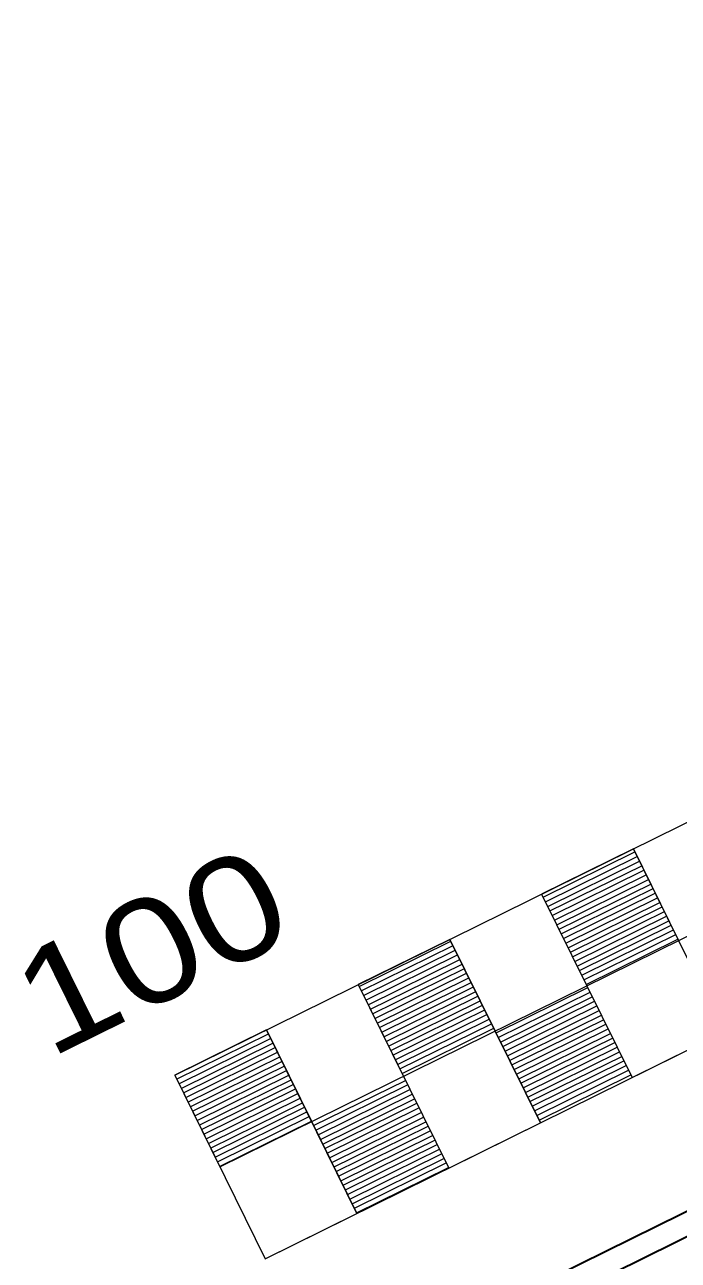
# Model space of a CAD drawing. Extents: x 2356606 to 2371222, y 6973096 to 6982644.
# Drawn here: x 2370184.1 to 2370248, y 6979398.7 to 6979519.5 of the extents above; entities that cross this region are included whole.
import ezdxf
from ezdxf.enums import TextEntityAlignment as Align

# ---------------------------------------------------------------- set-up
doc = ezdxf.new("R2010")
doc.units = 0
doc.header["$LTSCALE"] = 2
doc.layers.add('62', color=7, linetype='Continuous', lineweight=13)
doc.layers.add('63', color=7, linetype='Continuous', lineweight=13)

msp = doc.modelspace()

# ---------------------------------------------------------------- linework, layer by layer
at = {"layer": '62', "lineweight": 35}
msp.add_line((2370772.563, 6979661.979), (2370188.769, 6979373.856), dxfattribs=at)
at = {"layer": '62'}
for p, q in [((2370198.776, 6979416.806), (2370557.503, 6979593.85)), ((2370203.203, 6979407.838), (2370561.929, 6979584.882)), ((2370234.8, 6979434.203), (2370243.769, 6979438.628)), ((2370243.617, 6979438.938), (2370248.043, 6979429.968)), ((2370235.021, 6979433.754), (2370243.99, 6979438.18)), ((2370235.243, 6979433.305), (2370244.211, 6979437.731)), ((2370235.465, 6979432.857), (2370244.433, 6979437.282)), ((2370235.686, 6979432.408), (2370244.654, 6979436.835)), ((2370235.908, 6979431.96), (2370244.876, 6979436.387)), ((2370236.128, 6979431.511), (2370245.097, 6979435.938)), ((2370236.35, 6979431.063), (2370245.319, 6979435.49)), ((2370236.572, 6979430.615), (2370245.54, 6979435.041)), ((2370236.793, 6979430.167), (2370245.76, 6979434.593)), ((2370234.648, 6979434.51), (2370239.075, 6979425.542)), ((2370237.013, 6979429.718), (2370245.982, 6979434.145)), ((2370237.235, 6979429.27), (2370246.203, 6979433.696)), ((2370237.456, 6979428.821), (2370246.425, 6979433.248)), ((2370237.678, 6979428.373), (2370246.646, 6979432.799)), ((2370237.899, 6979427.925), (2370246.867, 6979432.351)), ((2370238.121, 6979427.477), (2370247.089, 6979431.903)), ((2370238.342, 6979427.028), (2370247.31, 6979431.454)), ((2370238.562, 6979426.58), (2370247.53, 6979431.006)), ((2370216.797, 6979425.49), (2370225.765, 6979429.916)), ((2370225.681, 6979430.085), (2370230.108, 6979421.118)), ((2370238.784, 6979426.132), (2370247.752, 6979430.557)), ((2370239.005, 6979425.684), (2370247.973, 6979430.11)), ((2370217.018, 6979425.042), (2370225.986, 6979429.468)), ((2370217.24, 6979424.592), (2370226.208, 6979429.02)), ((2370217.461, 6979424.144), (2370226.429, 6979428.57)), ((2370217.682, 6979423.694), (2370226.649, 6979428.122)), ((2370217.903, 6979423.247), (2370226.871, 6979427.674)), ((2370218.124, 6979422.799), (2370227.093, 6979427.225)), ((2370218.346, 6979422.351), (2370227.314, 6979426.778)), ((2370218.567, 6979421.903), (2370227.535, 6979426.328)), ((2370216.713, 6979425.658), (2370221.138, 6979416.691)), ((2370218.788, 6979421.455), (2370227.757, 6979425.88)), ((2370219.01, 6979421.006), (2370227.978, 6979425.433)), ((2370219.231, 6979420.558), (2370228.2, 6979424.983)), ((2370230.19, 6979420.949), (2370239.158, 6979425.373)), ((2370230.411, 6979420.5), (2370239.379, 6979424.925)), ((2370219.452, 6979420.108), (2370228.421, 6979424.535)), ((2370219.673, 6979419.661), (2370228.641, 6979424.086)), ((2370230.633, 6979420.051), (2370239.6, 6979424.477)), ((2370230.854, 6979419.603), (2370239.822, 6979424.028)), ((2370219.895, 6979419.213), (2370228.863, 6979423.638)), ((2370220.116, 6979418.763), (2370229.084, 6979423.189)), ((2370220.337, 6979418.316), (2370229.306, 6979422.742)), ((2370231.076, 6979419.154), (2370240.043, 6979423.58)), ((2370231.297, 6979418.706), (2370240.264, 6979423.131)), ((2370231.518, 6979418.258), (2370240.485, 6979422.683)), ((2370220.559, 6979417.867), (2370229.527, 6979422.293)), ((2370220.78, 6979417.419), (2370229.748, 6979421.844)), ((2370221.002, 6979416.97), (2370229.97, 6979421.396)), ((2370231.739, 6979417.809), (2370240.707, 6979422.235)), ((2370231.96, 6979417.362), (2370240.929, 6979421.786)), ((2370232.182, 6979416.912), (2370241.149, 6979421.339)), ((2370198.967, 6979416.42), (2370207.937, 6979420.844)), ((2370199.19, 6979415.97), (2370208.158, 6979420.396)), ((2370207.745, 6979421.231), (2370212.171, 6979412.264)), ((2370230.105, 6979421.115), (2370234.532, 6979412.147)), ((2370230.107, 6979421.117), (2370234.533, 6979412.148)), ((2370232.403, 6979416.464), (2370241.37, 6979420.891)), ((2370232.625, 6979416.016), (2370241.591, 6979420.442)), ((2370199.411, 6979415.521), (2370208.38, 6979419.948)), ((2370199.633, 6979415.073), (2370208.6, 6979419.499)), ((2370199.853, 6979414.624), (2370208.821, 6979419.05)), ((2370232.846, 6979415.567), (2370241.813, 6979419.994)), ((2370233.067, 6979415.119), (2370242.035, 6979419.545)), ((2370233.29, 6979414.67), (2370242.257, 6979419.097)), ((2370200.075, 6979414.176), (2370209.043, 6979418.602)), ((2370200.296, 6979413.728), (2370209.264, 6979418.154)), ((2370200.517, 6979413.279), (2370209.486, 6979417.706)), ((2370233.51, 6979414.222), (2370242.477, 6979418.647)), ((2370233.732, 6979413.774), (2370242.698, 6979418.199)), ((2370233.952, 6979413.325), (2370242.92, 6979417.751)), ((2370198.776, 6979416.806), (2370203.203, 6979407.838)), ((2370200.739, 6979412.831), (2370209.706, 6979417.257)), ((2370200.959, 6979412.382), (2370209.928, 6979416.809)), ((2370234.173, 6979412.877), (2370243.141, 6979417.302)), ((2370234.395, 6979412.428), (2370243.362, 6979416.854)), ((2370201.181, 6979411.934), (2370210.149, 6979416.36)), ((2370201.402, 6979411.486), (2370210.37, 6979415.913)), ((2370201.623, 6979411.037), (2370210.592, 6979415.465)), ((2370212.362, 6979411.877), (2370221.329, 6979416.302)), ((2370212.583, 6979411.428), (2370221.55, 6979415.853)), ((2370212.804, 6979410.98), (2370221.772, 6979415.405)), ((2370201.846, 6979410.589), (2370210.812, 6979415.016)), ((2370202.066, 6979410.141), (2370211.035, 6979414.568)), ((2370202.288, 6979409.693), (2370211.256, 6979414.119)), ((2370213.026, 6979410.531), (2370221.993, 6979414.957)), ((2370213.247, 6979410.083), (2370222.215, 6979414.509)), ((2370213.469, 6979409.635), (2370222.436, 6979414.06)), ((2370202.509, 6979409.244), (2370211.477, 6979413.671)), ((2370202.729, 6979408.796), (2370211.699, 6979413.222)), ((2370213.689, 6979409.186), (2370222.657, 6979413.612)), ((2370213.911, 6979408.738), (2370222.878, 6979413.162)), ((2370202.951, 6979408.348), (2370211.919, 6979412.774)), ((2370203.172, 6979407.9), (2370212.141, 6979412.326)), ((2370212.171, 6979412.264), (2370216.597, 6979403.296)), ((2370214.132, 6979408.29), (2370223.099, 6979412.715)), ((2370214.353, 6979407.841), (2370223.321, 6979412.267)), ((2370214.575, 6979407.393), (2370223.543, 6979411.818)), ((2370214.796, 6979406.944), (2370223.762, 6979411.37)), ((2370215.018, 6979406.495), (2370223.985, 6979410.921)), ((2370215.239, 6979406.046), (2370224.207, 6979410.472)), ((2370215.459, 6979405.598), (2370224.429, 6979410.024)), ((2370215.682, 6979405.15), (2370224.648, 6979409.575)), ((2370215.902, 6979404.7), (2370224.871, 6979409.127)), ((2370216.125, 6979404.253), (2370225.091, 6979408.679)), ((2370216.345, 6979403.804), (2370225.313, 6979408.231)), ((2370216.566, 6979403.355), (2370225.535, 6979407.783))]:
    msp.add_line(p, q, dxfattribs=at)
for points in [[(2370243.502, 6979416.574), (2370252.47, 6979421), (2370243.617, 6979438.938), (2370234.648, 6979434.51)], [(2370225.565, 6979407.722), (2370234.533, 6979412.148), (2370225.681, 6979430.085), (2370216.713, 6979425.658)], [(2370207.628, 6979398.87), (2370216.597, 6979403.296), (2370207.745, 6979421.231), (2370198.776, 6979416.806)]]:
    msp.add_lwpolyline(points, close=True, dxfattribs=at)
at = {"layer": '63', "lineweight": 35}
msp.add_line((2370771.897, 6979659.152), (2370188.104, 6979371.029), dxfattribs=at)
at = {"layer": '63'}
for p, q in [((2370198.776, 6979416.806), (2370557.503, 6979593.85)), ((2370203.203, 6979407.838), (2370561.929, 6979584.882)), ((2370207.628, 6979398.87), (2370566.356, 6979575.913)), ((2370234.8, 6979434.203), (2370243.769, 6979438.628)), ((2370243.617, 6979438.938), (2370248.043, 6979429.968)), ((2370235.021, 6979433.754), (2370243.99, 6979438.18)), ((2370235.243, 6979433.305), (2370244.211, 6979437.731)), ((2370235.465, 6979432.857), (2370244.433, 6979437.282)), ((2370235.686, 6979432.408), (2370244.654, 6979436.835)), ((2370235.908, 6979431.96), (2370244.876, 6979436.387)), ((2370236.128, 6979431.511), (2370245.097, 6979435.938)), ((2370236.35, 6979431.063), (2370245.319, 6979435.49)), ((2370236.572, 6979430.615), (2370245.54, 6979435.041)), ((2370236.793, 6979430.167), (2370245.76, 6979434.593)), ((2370234.648, 6979434.51), (2370239.075, 6979425.542)), ((2370237.013, 6979429.718), (2370245.982, 6979434.145)), ((2370237.235, 6979429.27), (2370246.203, 6979433.696)), ((2370237.456, 6979428.821), (2370246.425, 6979433.248)), ((2370237.678, 6979428.373), (2370246.646, 6979432.799)), ((2370237.899, 6979427.925), (2370246.867, 6979432.351)), ((2370238.121, 6979427.477), (2370247.089, 6979431.903)), ((2370238.342, 6979427.028), (2370247.31, 6979431.454)), ((2370238.562, 6979426.58), (2370247.53, 6979431.006)), ((2370216.797, 6979425.49), (2370225.765, 6979429.916)), ((2370225.681, 6979430.085), (2370230.108, 6979421.118)), ((2370238.784, 6979426.132), (2370247.752, 6979430.557)), ((2370239.005, 6979425.684), (2370247.973, 6979430.11)), ((2370217.018, 6979425.042), (2370225.986, 6979429.468)), ((2370217.24, 6979424.592), (2370226.208, 6979429.02)), ((2370217.461, 6979424.144), (2370226.429, 6979428.57)), ((2370217.682, 6979423.694), (2370226.649, 6979428.122)), ((2370217.903, 6979423.247), (2370226.871, 6979427.674)), ((2370218.124, 6979422.799), (2370227.093, 6979427.225)), ((2370218.346, 6979422.351), (2370227.314, 6979426.778)), ((2370218.567, 6979421.903), (2370227.535, 6979426.328)), ((2370216.713, 6979425.658), (2370221.138, 6979416.691)), ((2370218.788, 6979421.455), (2370227.757, 6979425.88)), ((2370219.01, 6979421.006), (2370227.978, 6979425.433)), ((2370219.231, 6979420.558), (2370228.2, 6979424.983)), ((2370230.19, 6979420.949), (2370239.158, 6979425.373)), ((2370230.411, 6979420.5), (2370239.379, 6979424.925)), ((2370219.452, 6979420.108), (2370228.421, 6979424.535)), ((2370219.673, 6979419.661), (2370228.641, 6979424.086)), ((2370230.633, 6979420.051), (2370239.6, 6979424.477)), ((2370230.854, 6979419.603), (2370239.822, 6979424.028)), ((2370219.895, 6979419.213), (2370228.863, 6979423.638)), ((2370220.116, 6979418.763), (2370229.084, 6979423.189)), ((2370220.337, 6979418.316), (2370229.306, 6979422.742)), ((2370231.076, 6979419.154), (2370240.043, 6979423.58)), ((2370231.297, 6979418.706), (2370240.264, 6979423.131)), ((2370231.518, 6979418.258), (2370240.485, 6979422.683)), ((2370220.559, 6979417.867), (2370229.527, 6979422.293)), ((2370220.78, 6979417.419), (2370229.748, 6979421.844)), ((2370221.002, 6979416.97), (2370229.97, 6979421.396)), ((2370231.739, 6979417.809), (2370240.707, 6979422.235)), ((2370231.96, 6979417.362), (2370240.929, 6979421.786)), ((2370232.182, 6979416.912), (2370241.149, 6979421.339)), ((2370198.967, 6979416.42), (2370207.937, 6979420.844)), ((2370199.19, 6979415.97), (2370208.158, 6979420.396)), ((2370207.745, 6979421.231), (2370212.171, 6979412.264)), ((2370230.105, 6979421.115), (2370234.532, 6979412.147)), ((2370230.107, 6979421.117), (2370234.533, 6979412.148)), ((2370232.403, 6979416.464), (2370241.37, 6979420.891)), ((2370232.625, 6979416.016), (2370241.591, 6979420.442)), ((2370199.411, 6979415.521), (2370208.38, 6979419.948)), ((2370199.633, 6979415.073), (2370208.6, 6979419.499)), ((2370199.853, 6979414.624), (2370208.821, 6979419.05)), ((2370232.846, 6979415.567), (2370241.813, 6979419.994)), ((2370233.067, 6979415.119), (2370242.035, 6979419.545)), ((2370233.29, 6979414.67), (2370242.257, 6979419.097)), ((2370200.075, 6979414.176), (2370209.043, 6979418.602)), ((2370200.296, 6979413.728), (2370209.264, 6979418.154)), ((2370200.517, 6979413.279), (2370209.486, 6979417.706)), ((2370233.51, 6979414.222), (2370242.477, 6979418.647)), ((2370233.732, 6979413.774), (2370242.698, 6979418.199)), ((2370233.952, 6979413.325), (2370242.92, 6979417.751)), ((2370198.776, 6979416.806), (2370203.203, 6979407.838)), ((2370200.739, 6979412.831), (2370209.706, 6979417.257)), ((2370200.959, 6979412.382), (2370209.928, 6979416.809)), ((2370234.173, 6979412.877), (2370243.141, 6979417.302)), ((2370234.395, 6979412.428), (2370243.362, 6979416.854)), ((2370201.181, 6979411.934), (2370210.149, 6979416.36)), ((2370201.402, 6979411.486), (2370210.37, 6979415.913)), ((2370201.623, 6979411.037), (2370210.592, 6979415.465)), ((2370212.362, 6979411.877), (2370221.329, 6979416.302)), ((2370212.583, 6979411.428), (2370221.55, 6979415.853)), ((2370212.804, 6979410.98), (2370221.772, 6979415.405)), ((2370201.846, 6979410.589), (2370210.812, 6979415.016)), ((2370202.066, 6979410.141), (2370211.035, 6979414.568)), ((2370202.288, 6979409.693), (2370211.256, 6979414.119)), ((2370213.026, 6979410.531), (2370221.993, 6979414.957)), ((2370213.247, 6979410.083), (2370222.215, 6979414.509)), ((2370213.469, 6979409.635), (2370222.436, 6979414.06)), ((2370202.509, 6979409.244), (2370211.477, 6979413.671)), ((2370202.729, 6979408.796), (2370211.699, 6979413.222)), ((2370213.689, 6979409.186), (2370222.657, 6979413.612)), ((2370213.911, 6979408.738), (2370222.878, 6979413.162)), ((2370202.951, 6979408.348), (2370211.919, 6979412.774)), ((2370203.172, 6979407.9), (2370212.141, 6979412.326)), ((2370212.171, 6979412.264), (2370216.597, 6979403.296)), ((2370214.132, 6979408.29), (2370223.099, 6979412.715)), ((2370214.353, 6979407.841), (2370223.321, 6979412.267)), ((2370214.575, 6979407.393), (2370223.543, 6979411.818)), ((2370214.796, 6979406.944), (2370223.762, 6979411.37)), ((2370215.018, 6979406.495), (2370223.985, 6979410.921)), ((2370215.239, 6979406.046), (2370224.207, 6979410.472)), ((2370215.459, 6979405.598), (2370224.429, 6979410.024)), ((2370215.682, 6979405.15), (2370224.648, 6979409.575)), ((2370215.902, 6979404.7), (2370224.871, 6979409.127)), ((2370216.125, 6979404.253), (2370225.091, 6979408.679)), ((2370216.345, 6979403.804), (2370225.313, 6979408.231)), ((2370216.566, 6979403.355), (2370225.535, 6979407.783))]:
    msp.add_line(p, q, dxfattribs=at)
for points in [[(2370243.502, 6979416.574), (2370252.47, 6979421), (2370243.617, 6979438.938), (2370234.648, 6979434.51)], [(2370225.565, 6979407.722), (2370234.533, 6979412.148), (2370225.681, 6979430.085), (2370216.713, 6979425.658)], [(2370207.628, 6979398.87), (2370216.597, 6979403.296), (2370207.745, 6979421.231), (2370198.776, 6979416.806)]]:
    msp.add_lwpolyline(points, close=True, dxfattribs=at)

# ---------------------------------------------------------------- texts
at = {"layer": '62', "width": 1.25}
for s, p in [('3010 LBJ Freeway, Suite 1300', (2370234.848, 6979310.249)), ('Graystone Centre', (2370225.312, 6979329.572))]:
    msp.add_text(s, height=13.22, rotation=26.268, dxfattribs=at).set_placement(p)
at = {"layer": '62', "width": 1.2}
msp.add_text('100', height=10.2, rotation=26.268, dxfattribs=at).set_placement((2370198.727, 6979424.428), align=Align.CENTER)
at = {"layer": '63', "width": 1.2}
msp.add_text('100', height=10.2, rotation=26.268, dxfattribs=at).set_placement((2370198.727, 6979424.428), align=Align.CENTER)

doc.saveas('drawing.dxf')
